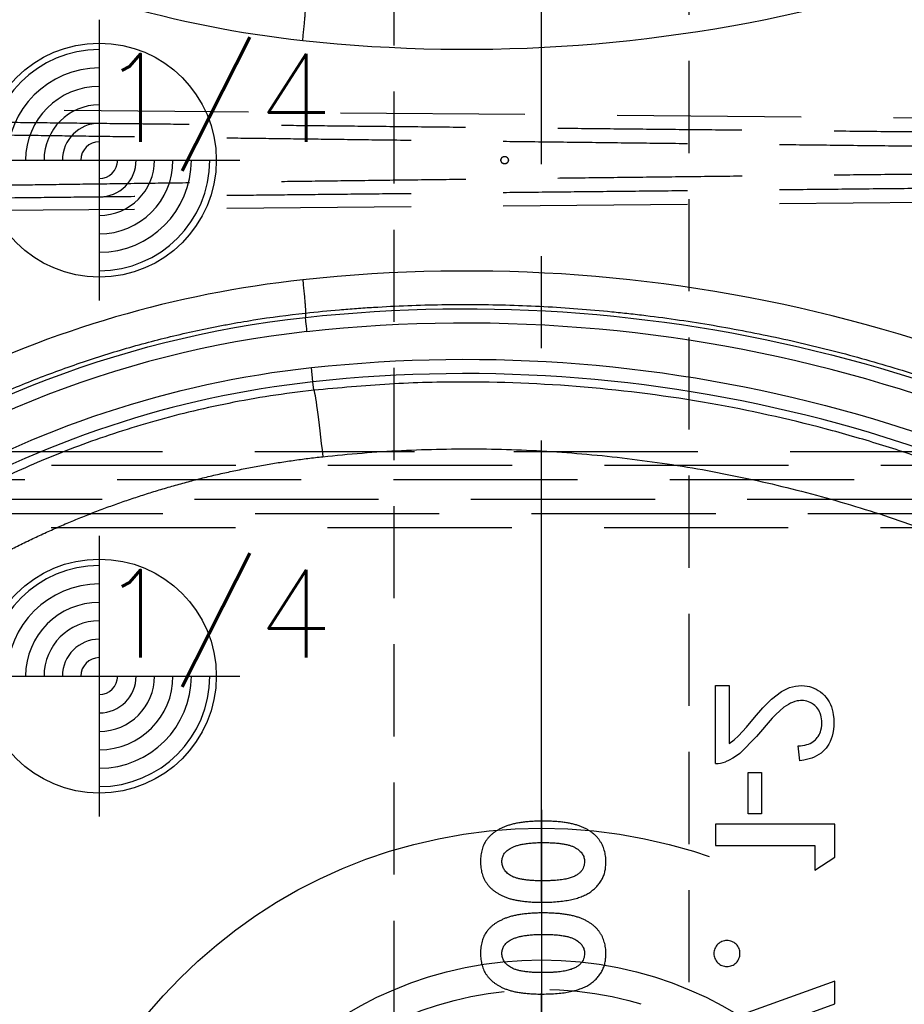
# Model space of a CAD drawing. Extents: x 2651 to 11825, y -3833 to 1075.
# Tile 390 of 656: x 4219 to 4243, y 665 to 691. Entities that reach past the tile are written whole.
import ezdxf

# ---------------------------------------------------------------- set-up
doc = ezdxf.new("R2010")
doc.units = 0
doc.header["$LTSCALE"] = 10
for name, pattern in [('CENTER', [2, 1.25, -0.25, 0.25, -0.25]), ('CNSCEN', [17, 15, -1, 0, -1]), ('CNSHID', [4, 3, -1]), ('DASHED', [0.75, 0.5, -0.25]), ('HIDDEN', [0.375, 0.25, -0.125])]:
    doc.linetypes.add(name, pattern=pattern)
doc.layers.get('0').update_dxf_attribs({"linetype": 'CONTINUOUS'})
doc.layers.get('Defpoints').update_dxf_attribs({"linetype": 'CONTINUOUS'})
for name, color, linetype in [('1', 7, 'CONTINUOUS'), ('CEN', 1, 'CENTER'), ('COOL', 150, 'HIDDEN'), ('DIM', 3, 'CONTINUOUS'), ('LAYER_108', 7, 'CONTINUOUS'), ('PIN', 3, 'CONTINUOUS'), ('WL1-HL', 4, 'CNSHID'), ('WOR1-CL', 1, 'CNSCEN')]:
    doc.layers.add(name, color=color, linetype=linetype)
doc.styles.get("Standard").update_dxf_attribs({"font": 'romans.shx'})
doc.dimstyles.new('MM& INCH5', dxfattribs={"dimtxt": 5, "dimasz": 2.5, "dimexe": 1, "dimexo": 0.5, "dimtad": 0, "dimrnd": 1.38778e-17, "dimzin": 9, "dimdsep": 46, "dimtxsty": 'Standard', "dimblk": 'CLOSED', "dimcen": 0, "dimclrd": 3, "dimclre": 3, "dimclrt": 3, "dimazin": 2, "dimtfac": 0.75, "dimtofl": 0, "dimtmove": 0, "dimatfit": 3, "dimfxl": 0, "dimtolj": 1, "dimarcsym": 0})

# ---------------------------------------------------------------- blocks, each defined once
blk = doc.blocks.new('DSD')
at = {"layer": '1', "color": 7, "linetype": 'Continuous'}
for p, q in [((478.967, 542.722), (476.666, 541.888)), ((476.666, 541.269), (479.905, 542.443)), ((476.666, 541.888), (476.666, 541.269))]:
    blk.add_line(p, q, dxfattribs=at)
at = {"layer": '1', "color": 6, "linetype": 'DASHED'}
for p, q in [((499.898, 528.58), (462.919, 528.58)), ((501.545, 528.191), (468.644, 528.191)), ((468.644, 527.673), (501.545, 527.673)), ((462.919, 527.284), (499.898, 527.284)), ((500.665, 520.364), (462.577, 520.032)), ((462.577, 517.956), (500.665, 517.624))]:
    blk.add_line(p, q, dxfattribs=at)
at = {"layer": '1', "color": 252, "linetype": 'Continuous'}
for p, q in [((490.803, 525.238), (490.828, 525.01)), ((490.828, 525.01), (490.87, 524.624))]:
    blk.add_line(p, q, dxfattribs=at)
at = {"layer": '1', "color": 110, "linetype": 'Continuous'}
for centre, radius, start, end in [((487.959, 551.472), 27.988, 276.2148, 338.982), ((486.693, 563.151), 39.735, 230.6179, 276.2068)]:
    blk.add_arc(centre, radius, start, end, dxfattribs=at)
at = {"layer": '1', "color": 252, "linetype": 'Continuous', "extrusion": (0, 0, -1)}
for centre, radius, start, end in [((-487.959, 551.472), 28.376, 202.1388, 263.7853), ((-486.693, 563.151), 38.753, 263.8121, 306.7396), ((-486.693, 563.151), 40.124, 263.7932, 306.1972), ((-487.959, 551.472), 27.006, 239.4774, 263.8121), ((-486.693, 474.837), 40.124, 53.8028, 96.2068)]:
    blk.add_arc(centre, radius, start, end, dxfattribs=at)
at = {"layer": '1', "color": 252, "linetype": 'Continuous'}
for centre, radius, start, end in [((486.693, 563.151), 38.365, 233.2604, 276.1879), ((487.959, 551.472), 26.617, 276.1879, 300.5226)]:
    blk.add_arc(centre, radius, start, end, dxfattribs=at)
for centre, major_axis, start_param, end_param in [((486.674, 563.151), (-41.149, 0), 0.952596, 1.678692), ((487.939, 551.472), (-29.401, 0), 1.678696, 2.031295), ((486.674, 474.837), (-41.149, 0), 4.604494, 5.330589)]:
    blk.add_ellipse(centre, major_axis=major_axis, ratio=1, start_param=start_param, end_param=end_param, dxfattribs=at)
at = {"layer": '1', "color": 252, "linetype": 'Continuous', "extrusion": (0, 0, -1)}
blk.add_ellipse((490.608, 527.041), major_axis=(-0.196, 1.803), ratio=0.026024, start_param=3.150322, end_param=4.715216, dxfattribs=at)
at = {"layer": '1', "color": 7, "linetype": 'Continuous'}
blk.add_ellipse((487.939, 486.516), major_axis=(-29.401, 0), ratio=1, start_param=4.251891, end_param=4.60449, dxfattribs=at)
for points, knots in [([(484.61, 541.622), (484.539, 541.621), (484.4, 541.62), (484.2, 541.607), (484.015, 541.587), (483.845, 541.558), (483.69, 541.521), (483.552, 541.475), (483.427, 541.422), (483.353, 541.378), (483.317, 541.356)], [0, 0, 0, 0, 0.161071, 0.310789, 0.449904, 0.578376, 0.696617, 0.805987, 0.906562, 1, 1, 1, 1]), ([(486.281, 540.515), (486.28, 540.543), (486.279, 540.6), (486.272, 540.684), (486.258, 540.763), (486.24, 540.839), (486.216, 540.912), (486.187, 540.982), (486.152, 541.047), (486.112, 541.11), (486.067, 541.168), (486.016, 541.223), (485.96, 541.276), (485.897, 541.325), (485.83, 541.37), (485.757, 541.412), (485.679, 541.451), (485.594, 541.487), (485.502, 541.519), (485.402, 541.547), (485.292, 541.57), (485.173, 541.589), (485.046, 541.603), (484.909, 541.614), (484.763, 541.621), (484.662, 541.622), (484.61, 541.622)], [0, 0, 0, 0, 0.038217, 0.074867, 0.110158, 0.144454, 0.17808, 0.211171, 0.243687, 0.275872, 0.308376, 0.341263, 0.37515, 0.409655, 0.445157, 0.482073, 0.520576, 0.560554, 0.603108, 0.648689, 0.697948, 0.750768, 0.807309, 0.867656, 0.931861, 1, 1, 1, 1]), ([(483.317, 541.356), (483.282, 541.331), (483.213, 541.282), (483.123, 541.196), (483.047, 541.103), (482.984, 541.003), (482.935, 540.895), (482.901, 540.78), (482.881, 540.658), (482.878, 540.574), (482.876, 540.531)], [0, 0, 0, 0, 0.132314, 0.2587, 0.380912, 0.500535, 0.620923, 0.742376, 0.868281, 1, 1, 1, 1]), ([(483.458, 540.517), (483.459, 540.543), (483.461, 540.592), (483.481, 540.665), (483.512, 540.733), (483.55, 540.785), (483.585, 540.824), (483.618, 540.851), (483.654, 540.877), (483.695, 540.9), (483.741, 540.922), (483.79, 540.943), (483.845, 540.961), (483.904, 540.978), (483.969, 540.993), (484.041, 541.006), (484.12, 541.017), (484.205, 541.025), (484.298, 541.032), (484.398, 541.037), (484.505, 541.04), (484.579, 541.04), (484.617, 541.041)], [0, 0, 0, 0, 0.053834, 0.105543, 0.158054, 0.211987, 0.240207, 0.269794, 0.301343, 0.334608, 0.370284, 0.408089, 0.448681, 0.492069, 0.538664, 0.590371, 0.646388, 0.707195, 0.772947, 0.843643, 0.919308, 1, 1, 1, 1]), ([(484.617, 541.041), (484.666, 541.04), (484.761, 541.039), (484.897, 541.033), (485.021, 541.021), (485.133, 541.006), (485.233, 540.985), (485.322, 540.961), (485.399, 540.932), (485.465, 540.897), (485.52, 540.86), (485.568, 540.818), (485.609, 540.775), (485.642, 540.729), (485.668, 540.68), (485.686, 540.628), (485.697, 540.573), (485.699, 540.536), (485.7, 540.517)], [0, 0, 0, 0, 0.110734, 0.212341, 0.305502, 0.389835, 0.46669, 0.535262, 0.596763, 0.651066, 0.701036, 0.74786, 0.791833, 0.834284, 0.875334, 0.916035, 0.957652, 1, 1, 1, 1]), ([(479.592, 540.875), (479.569, 540.873), (479.522, 540.871), (479.456, 540.85), (479.395, 540.818), (479.342, 540.773), (479.297, 540.719), (479.264, 540.658), (479.244, 540.591), (479.242, 540.545), (479.241, 540.522)], [0, 0, 0, 0, 0.128226, 0.250531, 0.372639, 0.499833, 0.627179, 0.749842, 0.87294, 1, 1, 1, 1]), ([(479.946, 540.522), (479.945, 540.545), (479.943, 540.591), (479.923, 540.658), (479.889, 540.719), (479.844, 540.773), (479.79, 540.819), (479.729, 540.85), (479.662, 540.871), (479.616, 540.873), (479.592, 540.875)], [0, 0, 0, 0, 0.126678, 0.249735, 0.372031, 0.499739, 0.627447, 0.750221, 0.872159, 1, 1, 1, 1]), ([(479.241, 540.522), (479.242, 540.498), (479.244, 540.452), (479.263, 540.385), (479.297, 540.325), (479.342, 540.271), (479.395, 540.226), (479.456, 540.193), (479.522, 540.172), (479.569, 540.17), (479.592, 540.169)], [0, 0, 0, 0, 0.12712, 0.250277, 0.371969, 0.499375, 0.62663, 0.749351, 0.871713, 1, 1, 1, 1]), ([(479.592, 540.169), (479.616, 540.17), (479.662, 540.172), (479.729, 540.193), (479.79, 540.226), (479.844, 540.271), (479.889, 540.325), (479.923, 540.385), (479.943, 540.452), (479.945, 540.498), (479.946, 540.522)], [0, 0, 0, 0, 0.127902, 0.249898, 0.37328, 0.501049, 0.628817, 0.750146, 0.873261, 1, 1, 1, 1]), ([(482.876, 540.531), (482.877, 540.503), (482.878, 540.448), (482.886, 540.366), (482.9, 540.288), (482.919, 540.212), (482.943, 540.14), (482.973, 540.07), (483.009, 540.003), (483.05, 539.94), (483.096, 539.879), (483.149, 539.822), (483.207, 539.768), (483.271, 539.719), (483.341, 539.673), (483.416, 539.63), (483.497, 539.591), (483.584, 539.555), (483.679, 539.523), (483.782, 539.496), (483.893, 539.473), (484.014, 539.454), (484.143, 539.439), (484.281, 539.429), (484.428, 539.422), (484.528, 539.422), (484.58, 539.421)], [0, 0, 0, 0, 0.036635, 0.072034, 0.106626, 0.140306, 0.173619, 0.206426, 0.239067, 0.271883, 0.30484, 0.338529, 0.372616, 0.407548, 0.443719, 0.481312, 0.520113, 0.560913, 0.604025, 0.650075, 0.699572, 0.752363, 0.808789, 0.868954, 0.932675, 1, 1, 1, 1]), ([(484.58, 540.003), (484.529, 540.003), (484.431, 540.003), (484.29, 540.011), (484.161, 540.021), (484.044, 540.037), (483.94, 540.056), (483.849, 540.081), (483.769, 540.11), (483.701, 540.144), (483.644, 540.181), (483.594, 540.221), (483.552, 540.264), (483.517, 540.309), (483.49, 540.357), (483.471, 540.408), (483.46, 540.462), (483.458, 540.498), (483.458, 540.517)], [0, 0, 0, 0, 0.112115, 0.215802, 0.310203, 0.395993, 0.47341, 0.542778, 0.604548, 0.659357, 0.708764, 0.755356, 0.798687, 0.840017, 0.880203, 0.919733, 0.959049, 1, 1, 1, 1]), ([(484.58, 539.421), (484.632, 539.422), (484.734, 539.422), (484.882, 539.429), (485.021, 539.44), (485.151, 539.454), (485.272, 539.474), (485.385, 539.497), (485.489, 539.524), (485.583, 539.557), (485.671, 539.593), (485.752, 539.632), (485.827, 539.674), (485.896, 539.718), (485.959, 539.767), (486.017, 539.817), (486.067, 539.871), (486.113, 539.928), (486.153, 539.988), (486.188, 540.052), (486.216, 540.12), (486.24, 540.191), (486.258, 540.267), (486.272, 540.346), (486.279, 540.429), (486.28, 540.486), (486.281, 540.515)], [0, 0, 0, 0, 0.068491, 0.133077, 0.193829, 0.251083, 0.304401, 0.354408, 0.401295, 0.444701, 0.485692, 0.524676, 0.562307, 0.597947, 0.632474, 0.665752, 0.697985, 0.729586, 0.760825, 0.792355, 0.824313, 0.857156, 0.890927, 0.92596, 0.962061, 1, 1, 1, 1]), ([(485.7, 540.517), (485.699, 540.499), (485.698, 540.463), (485.687, 540.411), (485.67, 540.362), (485.645, 540.316), (485.613, 540.272), (485.575, 540.232), (485.529, 540.195), (485.495, 540.173), (485.477, 540.162)], [0, 0, 0, 0, 0.124035, 0.242846, 0.360342, 0.479042, 0.599334, 0.725488, 0.858549, 1, 1, 1, 1]), ([(485.477, 540.162), (485.453, 540.149), (485.403, 540.122), (485.318, 540.09), (485.223, 540.063), (485.116, 540.04), (484.998, 540.024), (484.868, 540.011), (484.728, 540.004), (484.631, 540.003), (484.58, 540.003)], [0, 0, 0, 0, 0.088871, 0.186355, 0.294078, 0.412237, 0.541778, 0.682703, 0.835096, 1, 1, 1, 1]), ([(484.61, 539.131), (484.539, 539.13), (484.4, 539.129), (484.2, 539.116), (484.015, 539.096), (483.845, 539.066), (483.69, 539.03), (483.552, 538.984), (483.427, 538.931), (483.353, 538.886), (483.317, 538.865)], [0, 0, 0, 0, 0.161071, 0.310789, 0.449904, 0.578376, 0.696617, 0.805987, 0.906562, 1, 1, 1, 1]), ([(486.281, 538.023), (486.28, 538.052), (486.279, 538.109), (486.272, 538.192), (486.258, 538.272), (486.24, 538.348), (486.216, 538.421), (486.187, 538.491), (486.152, 538.556), (486.112, 538.618), (486.067, 538.677), (486.016, 538.732), (485.96, 538.785), (485.897, 538.833), (485.83, 538.879), (485.757, 538.921), (485.679, 538.96), (485.594, 538.996), (485.502, 539.028), (485.402, 539.056), (485.292, 539.079), (485.173, 539.098), (485.046, 539.112), (484.909, 539.123), (484.763, 539.13), (484.662, 539.13), (484.61, 539.131)], [0, 0, 0, 0, 0.038217, 0.074867, 0.110158, 0.144454, 0.17808, 0.211171, 0.243687, 0.275872, 0.308376, 0.341263, 0.37515, 0.409655, 0.445157, 0.482073, 0.520576, 0.560554, 0.603108, 0.648689, 0.697948, 0.750768, 0.807309, 0.867656, 0.931861, 1, 1, 1, 1]), ([(483.317, 538.865), (483.282, 538.84), (483.213, 538.79), (483.123, 538.704), (483.047, 538.612), (482.984, 538.511), (482.935, 538.404), (482.901, 538.289), (482.881, 538.167), (482.878, 538.083), (482.876, 538.04)], [0, 0, 0, 0, 0.132314, 0.2587, 0.380912, 0.500535, 0.620923, 0.742376, 0.868281, 1, 1, 1, 1]), ([(483.458, 538.026), (483.459, 538.051), (483.461, 538.101), (483.481, 538.174), (483.512, 538.242), (483.55, 538.294), (483.585, 538.333), (483.618, 538.36), (483.654, 538.386), (483.695, 538.409), (483.741, 538.431), (483.79, 538.452), (483.845, 538.47), (483.904, 538.487), (483.969, 538.502), (484.041, 538.515), (484.12, 538.526), (484.205, 538.534), (484.298, 538.541), (484.398, 538.546), (484.505, 538.548), (484.579, 538.549), (484.617, 538.549)], [0, 0, 0, 0, 0.053834, 0.105543, 0.158054, 0.211987, 0.240207, 0.269794, 0.301343, 0.334608, 0.370284, 0.408089, 0.448681, 0.492069, 0.538664, 0.590371, 0.646388, 0.707195, 0.772947, 0.843643, 0.919308, 1, 1, 1, 1]), ([(484.617, 538.549), (484.666, 538.549), (484.761, 538.548), (484.897, 538.542), (485.021, 538.53), (485.133, 538.515), (485.233, 538.494), (485.322, 538.47), (485.399, 538.441), (485.465, 538.406), (485.52, 538.368), (485.568, 538.327), (485.609, 538.284), (485.642, 538.238), (485.668, 538.189), (485.686, 538.137), (485.697, 538.082), (485.699, 538.045), (485.7, 538.026)], [0, 0, 0, 0, 0.110734, 0.212341, 0.305502, 0.389835, 0.46669, 0.535262, 0.596763, 0.651066, 0.701036, 0.74786, 0.791833, 0.834284, 0.875334, 0.916035, 0.957652, 1, 1, 1, 1]), ([(482.876, 538.04), (482.877, 538.012), (482.878, 537.957), (482.886, 537.875), (482.9, 537.797), (482.919, 537.721), (482.943, 537.648), (482.973, 537.579), (483.009, 537.512), (483.05, 537.449), (483.096, 537.388), (483.149, 537.331), (483.207, 537.277), (483.271, 537.228), (483.341, 537.182), (483.416, 537.139), (483.497, 537.1), (483.584, 537.064), (483.679, 537.032), (483.782, 537.005), (483.893, 536.982), (484.014, 536.963), (484.143, 536.948), (484.281, 536.938), (484.428, 536.931), (484.528, 536.931), (484.58, 536.93)], [0, 0, 0, 0, 0.036635, 0.072034, 0.106626, 0.140306, 0.173619, 0.206426, 0.239067, 0.271883, 0.30484, 0.338529, 0.372616, 0.407548, 0.443719, 0.481312, 0.520113, 0.560913, 0.604025, 0.650075, 0.699572, 0.752363, 0.808789, 0.868954, 0.932675, 1, 1, 1, 1]), ([(484.58, 537.511), (484.529, 537.512), (484.431, 537.512), (484.29, 537.52), (484.161, 537.53), (484.044, 537.546), (483.94, 537.565), (483.849, 537.59), (483.769, 537.618), (483.701, 537.652), (483.644, 537.69), (483.594, 537.73), (483.552, 537.773), (483.517, 537.818), (483.49, 537.866), (483.471, 537.917), (483.46, 537.971), (483.458, 538.007), (483.458, 538.026)], [0, 0, 0, 0, 0.112115, 0.215802, 0.310203, 0.395993, 0.47341, 0.542778, 0.604548, 0.659357, 0.708764, 0.755356, 0.798687, 0.840017, 0.880203, 0.919733, 0.959049, 1, 1, 1, 1]), ([(484.58, 536.93), (484.632, 536.931), (484.734, 536.931), (484.882, 536.938), (485.021, 536.949), (485.151, 536.963), (485.272, 536.983), (485.385, 537.006), (485.489, 537.033), (485.583, 537.066), (485.671, 537.102), (485.752, 537.141), (485.827, 537.183), (485.896, 537.227), (485.959, 537.275), (486.017, 537.326), (486.067, 537.38), (486.113, 537.437), (486.153, 537.497), (486.188, 537.561), (486.216, 537.629), (486.24, 537.7), (486.258, 537.776), (486.272, 537.855), (486.279, 537.938), (486.28, 537.994), (486.281, 538.023)], [0, 0, 0, 0, 0.068491, 0.133077, 0.193829, 0.251083, 0.304401, 0.354408, 0.401295, 0.444701, 0.485692, 0.524676, 0.562307, 0.597947, 0.632474, 0.665752, 0.697985, 0.729586, 0.760825, 0.792355, 0.824313, 0.857156, 0.890927, 0.92596, 0.962061, 1, 1, 1, 1]), ([(485.7, 538.026), (485.699, 538.008), (485.698, 537.972), (485.687, 537.92), (485.67, 537.871), (485.645, 537.825), (485.613, 537.781), (485.575, 537.741), (485.529, 537.704), (485.495, 537.682), (485.477, 537.671)], [0, 0, 0, 0, 0.124035, 0.242846, 0.360342, 0.479042, 0.599334, 0.725488, 0.858549, 1, 1, 1, 1]), ([(485.477, 537.671), (485.453, 537.658), (485.403, 537.631), (485.318, 537.599), (485.223, 537.572), (485.116, 537.549), (484.998, 537.533), (484.868, 537.52), (484.728, 537.513), (484.631, 537.512), (484.58, 537.511)], [0, 0, 0, 0, 0.088871, 0.186355, 0.294078, 0.412237, 0.541778, 0.682703, 0.835096, 1, 1, 1, 1]), ([(491.031, 523.143), (490.723, 523.11), (490.262, 523.065), (489.722, 523.022), (489.491, 523.006), (489.337, 522.996), (489.259, 522.991), (488.565, 522.948), (487.331, 522.9), (485.483, 522.913), (484.252, 522.979), (483.33, 523.049), (482.869, 523.09), (482.331, 523.146), (482.101, 523.172), (481.947, 523.19), (481.87, 523.2), (481.18, 523.284), (479.961, 523.463), (478.157, 523.812), (476.376, 524.241), (474.619, 524.75), (472.886, 525.339), (471.176, 526.008), (470.052, 526.508), (469.354, 526.838), (469.215, 526.905), (469.007, 527.006), (468.937, 527.04), (468.799, 527.109), (468.453, 527.281), (468.11, 527.458), (467.292, 527.892), (466.216, 528.495), (464.646, 529.472), (463.628, 530.172), (463.127, 530.534)], [0, 0, 0, 0, 0.03125, 0.046875, 0.054688, 0.054688, 0.0625, 0.0625, 0.125, 0.1875, 0.25, 0.25, 0.28125, 0.296875, 0.304688, 0.304688, 0.3125, 0.3125, 0.375, 0.4375, 0.5, 0.5625, 0.625, 0.6875, 0.75, 0.75, 0.765625, 0.765625, 0.773438, 0.773438, 0.78125, 0.8125, 0.8125, 0.875, 0.9375, 1, 1, 1, 1]), ([(501.742, 526.531), (501.328, 526.302), (500.909, 526.084), (500.378, 525.824), (500.271, 525.773), (500.111, 525.697), (500.057, 525.672), (499.95, 525.622), (499.682, 525.498), (499.413, 525.378), (498.764, 525.1), (497.89, 524.751), (496.56, 524.293), (495.207, 523.902), (494.291, 523.685), (493.715, 523.564), (493.541, 523.528), (493.367, 523.495), (493.251, 523.472), (493.193, 523.462), (492.902, 523.408), (492.67, 523.368), (491.969, 523.257), (491.501, 523.194), (491.031, 523.143)], [0, 0, 0, 0, 0.125, 0.125, 0.15625, 0.15625, 0.171875, 0.171875, 0.1875, 0.25, 0.25, 0.375, 0.5, 0.625, 0.75, 0.75, 0.78125, 0.796875, 0.796875, 0.8125, 0.8125, 0.875, 0.875, 1, 1, 1, 1])]:
    blk.add_open_spline(points, degree=3, knots=knots, dxfattribs=at)
at = {"layer": '1', "color": 252, "linetype": 'Continuous'}
for points, weights, degree in [([(490.56, 527.041), (481.685, 526.077), (473.041, 528.306), (465.739, 533.443)], [1, 0.957116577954, 0.957116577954, 1], 3), ([(499.831, 529.985), (496.958, 528.39), (493.826, 527.396), (490.56, 527.041)], [1, 0.98681524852, 0.98681524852, 1], 3), ([(491.105, 522.242), (491.008, 523.137), (491.031, 523.143)], [1, 0.709642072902, 1], 2), ([(491.105, 515.746), (491.008, 514.851), (491.031, 514.845)], [1, 0.709642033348, 1], 2)]:
    blk.add_rational_spline(points, weights, degree=degree, dxfattribs=at)
for points, knots in [([(464.023, 532.479), (464.378, 532.222), (465.095, 531.703), (466.214, 530.966), (467.376, 530.255), (468.583, 529.575), (469.835, 528.93), (471.131, 528.321), (472.47, 527.753), (473.851, 527.229), (475.274, 526.752), (477.26, 526.172), (481.032, 525.318), (485.084, 524.958), (488.752, 525.048), (490.12, 525.175), (490.803, 525.238)], [0, 0, 0, 0, 0.046368, 0.093547, 0.141537, 0.190338, 0.23995, 0.290372, 0.341606, 0.393651, 0.446506, 0.500173, 0.612317, 0.8549, 0.92745, 1, 1, 1, 1]), ([(490.803, 525.238), (491.196, 525.286), (491.969, 525.38), (493.103, 525.584), (494.191, 525.824), (495.234, 526.101), (496.23, 526.409), (497.179, 526.743), (498.082, 527.099), (498.938, 527.473), (499.748, 527.862), (500.513, 528.258), (501.002, 528.537), (501.241, 528.674)], [0, 0, 0, 0, 0.107215, 0.211168, 0.31186, 0.409292, 0.503461, 0.59437, 0.682018, 0.766405, 0.847531, 0.925396, 1, 1, 1, 1]), ([(490.989, 523.649), (491, 523.548), (491.011, 523.448), (491.026, 523.305), (491.03, 523.265), (491.031, 523.26)], [0, 0, 0, 0, 0.5, 0.5, 1, 1, 1, 1])]:
    blk.add_open_spline(points, degree=3, knots=knots, dxfattribs=at)
at = {"layer": '1', "color": 6, "linetype": 'DASHED'}
for points in [[(462.929, 528.968), (499.908, 528.968)], [(485.379, 526.896), (462.929, 526.896)], [(499.908, 526.896), (488.074, 526.896)]]:
    blk.add_open_spline(points, degree=1, dxfattribs=at)
at = {"layer": '1', "color": 252, "linetype": 'Continuous'}
blk.add_open_spline([(491.031, 523.143), (491.031, 523.183), (491.031, 523.223), (491.031, 523.263)], degree=3, dxfattribs=at)
at = {"layer": '1', "color": 6, "linetype": 'DASHED'}
for points in [[(500.663, 520.032), (489.514, 519.905), (477.159, 519.779), (464.185, 519.659)], [(464.183, 519.273), (477.159, 519.399), (489.514, 519.544), (500.665, 519.7)], [(500.665, 518.288), (489.514, 518.444), (477.159, 518.589), (464.183, 518.715)], [(464.185, 518.328), (477.159, 518.209), (489.514, 518.083), (500.663, 517.956)]]:
    blk.add_rational_spline(points, [1, 0.984198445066, 0.984198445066, 1], degree=3, dxfattribs=at)
at = {"layer": 'CEN'}
blk.add_circle((485.625, 518.994), 0.102, dxfattribs=at)
blk = doc.blocks.new('*D116')
at = {"layer": 'Defpoints', "color": 0}
for p in [(4278.684, 927.642), (4278.684, 906.842), (4171.684, 387.642)]:
    blk.add_point(p, dxfattribs=at)
at = {"layer": 'DIM', "color": 3, "lineweight": -2}
blk.add_line((4278.684, 907.342), (4278.684, 927.642), dxfattribs=at)
at = {"layer": 'DIM', "color": 3, "insert": (4278.684, 950.648), "char_height": 5, "attachment_point": 5, "rotation": 90}
blk.add_mtext('\\A1;107 [4.213]', dxfattribs=at)
blk = doc.blocks.new('_Closed')
at = {"color": 0, "linetype": 'ByBlock', "lineweight": -2}
for p, q in [((-1, 0.167), (0, 0)), ((-1, 0.167), (-1, -0.167)), ((0, 0), (-1, -0.167)), ((0, 0), (-1, 0))]:
    blk.add_line(p, q, dxfattribs=at)
blk = doc.blocks.new('*D117')
at = {"layer": 'Defpoints', "color": 0}
for p in [(4291.684, 927.642), (4291.684, 912.642), (4171.684, 387.642)]:
    blk.add_point(p, dxfattribs=at)
at = {"layer": 'DIM', "color": 3, "lineweight": -2}
blk.add_line((4291.684, 913.142), (4291.684, 927.642), dxfattribs=at)
at = {"layer": 'DIM', "color": 3, "insert": (4291.684, 950.648), "char_height": 5, "attachment_point": 5, "rotation": 90}
blk.add_mtext('\\A1;120 [4.724]', dxfattribs=at)
blk = doc.blocks.new('*D118')
at = {"layer": 'Defpoints', "color": 0}
for p in [(4368.684, 927.642), (4368.684, 892.822), (4171.684, 387.642)]:
    blk.add_point(p, dxfattribs=at)
at = {"layer": 'DIM', "color": 3, "lineweight": -2}
blk.add_line((4368.684, 893.322), (4368.684, 927.642), dxfattribs=at)
at = {"layer": 'DIM', "color": 3, "insert": (4368.684, 950.648), "char_height": 5, "attachment_point": 5, "rotation": 90}
blk.add_mtext('\\A1;197 [7.756]', dxfattribs=at)
blk = doc.blocks.new('*D119')
at = {"layer": 'Defpoints', "color": 0}
for p in [(4376.684, 927.642), (4371.684, 807.17), (4171.684, 387.642)]:
    blk.add_point(p, dxfattribs=at)
at = {"layer": 'DIM', "color": 3, "lineweight": -2}
for p, q in [((4376.684, 922.642), (4376.684, 927.642)), ((4371.684, 917.642), (4376.684, 922.642)), ((4371.684, 807.67), (4371.684, 917.642))]:
    blk.add_line(p, q, dxfattribs=at)
at = {"layer": 'DIM', "color": 3, "insert": (4376.684, 951.005), "char_height": 5, "attachment_point": 5, "rotation": 90}
blk.add_mtext('\\A1;200 [7.874]', dxfattribs=at)
blk = doc.blocks.new('*D120')
at = {"layer": 'Defpoints', "color": 0}
for p in [(4411.684, 927.642), (4411.684, 912.642), (4171.684, 387.642)]:
    blk.add_point(p, dxfattribs=at)
at = {"layer": 'DIM', "color": 3, "lineweight": -2}
blk.add_line((4411.684, 913.142), (4411.684, 927.642), dxfattribs=at)
at = {"layer": 'DIM', "color": 3, "insert": (4411.684, 951.005), "char_height": 5, "attachment_point": 5, "rotation": 90}
blk.add_mtext('\\A1;240 [9.449]', dxfattribs=at)
blk = doc.blocks.new('*D121')
at = {"layer": 'Defpoints', "color": 0}
for p in [(4446.684, 927.642), (4446.684, 910.642), (4171.684, 387.642)]:
    blk.add_point(p, dxfattribs=at)
at = {"layer": 'DIM', "color": 3, "lineweight": -2}
blk.add_line((4446.684, 911.142), (4446.684, 927.642), dxfattribs=at)
at = {"layer": 'DIM', "color": 3, "insert": (4446.684, 953.386), "char_height": 5, "attachment_point": 5, "rotation": 90}
blk.add_mtext('\\A1;275 [10.827]', dxfattribs=at)
blk = doc.blocks.new('*D158')
at = {"layer": 'Defpoints', "color": 0}
for p in [(4247.884, 927.642), (4247.884, 766.102), (4171.684, 387.642)]:
    blk.add_point(p, dxfattribs=at)
at = {"layer": 'DIM', "color": 3, "lineweight": -2}
blk.add_line((4247.884, 766.602), (4247.884, 927.642), dxfattribs=at)
at = {"layer": 'DIM', "color": 3, "insert": (4247.884, 943.862), "char_height": 5, "attachment_point": 5, "rotation": 90}
blk.add_mtext('\\A1;76.2 [3]', dxfattribs=at)
blk = doc.blocks.new('*D159')
at = {"layer": 'Defpoints', "color": 0}
for p in [(4239.884, 927.642), (4246.684, 860.062), (4171.684, 387.642)]:
    blk.add_point(p, dxfattribs=at)
at = {"layer": 'DIM', "color": 3, "lineweight": -2}
for p, q in [((4239.884, 922.642), (4239.884, 927.642)), ((4246.684, 917.642), (4239.884, 922.642)), ((4246.684, 860.562), (4246.684, 917.642))]:
    blk.add_line(p, q, dxfattribs=at)
at = {"layer": 'DIM', "color": 3, "insert": (4239.884, 948.624), "char_height": 5, "attachment_point": 5, "rotation": 90}
blk.add_mtext('\\A1;75 [2.953]', dxfattribs=at)
blk = doc.blocks.new('*D160')
at = {"layer": 'Defpoints', "color": 0}
for p in [(4381.212, 797.642), (4473.321, 797.642), (4171.684, 387.642)]:
    blk.add_point(p, dxfattribs=at)
at = {"layer": 'DIM', "color": 3, "lineweight": -2}
blk.add_line((4381.712, 797.642), (4473.321, 797.642), dxfattribs=at)
at = {"layer": 'DIM', "color": 3, "insert": (4499.065, 797.642), "char_height": 5, "attachment_point": 5}
blk.add_mtext('\\A1;410 [16.142]', dxfattribs=at)
blk = doc.blocks.new('*D161')
at = {"layer": 'Defpoints', "color": 0}
for p in [(4274.104, 832.642), (4473.321, 832.642), (4171.684, 387.642)]:
    blk.add_point(p, dxfattribs=at)
at = {"layer": 'DIM', "color": 3, "lineweight": -2}
blk.add_line((4274.604, 832.642), (4473.321, 832.642), dxfattribs=at)
at = {"layer": 'DIM', "color": 3, "insert": (4496.684, 832.642), "char_height": 5, "attachment_point": 5}
blk.add_mtext('\\A1;445 [17.52]', dxfattribs=at)
blk = doc.blocks.new('*D162')
at = {"layer": 'Defpoints', "color": 0}
for p in [(4271.924, 879.642), (4485.526, 879.642), (4171.684, 387.642)]:
    blk.add_point(p, dxfattribs=at)
at = {"layer": 'DIM', "color": 3, "lineweight": -2}
blk.add_line((4272.424, 879.642), (4485.526, 879.642), dxfattribs=at)
at = {"layer": 'DIM', "color": 3, "insert": (4508.889, 879.642), "char_height": 5, "attachment_point": 5}
blk.add_mtext('\\A1;492 [19.37]', dxfattribs=at)
blk = doc.blocks.new('*D163')
at = {"layer": 'Defpoints', "color": 0}
for p in [(4285.884, 899.642), (4485.526, 899.642), (4171.684, 387.642)]:
    blk.add_point(p, dxfattribs=at)
at = {"layer": 'DIM', "color": 3, "lineweight": -2}
blk.add_line((4286.384, 899.642), (4485.526, 899.642), dxfattribs=at)
at = {"layer": 'DIM', "color": 3, "insert": (4511.27, 899.642), "char_height": 5, "attachment_point": 5}
blk.add_mtext('\\A1;512 [20.157]', dxfattribs=at)
blk = doc.blocks.new('*D164')
at = {"layer": 'Defpoints', "color": 0}
for p in [(4266.934, 743.242), (4473.321, 743.242), (4171.684, 387.642)]:
    blk.add_point(p, dxfattribs=at)
at = {"layer": 'DIM', "color": 3, "lineweight": -2}
blk.add_line((4267.434, 743.242), (4473.321, 743.242), dxfattribs=at)
at = {"layer": 'DIM', "color": 3, "insert": (4494.303, 743.242), "char_height": 5, "attachment_point": 5}
blk.add_mtext('\\A1;355.6 [14]', dxfattribs=at)
blk = doc.blocks.new('*D165')
at = {"layer": 'Defpoints', "color": 0}
for p in [(4446.684, 762.642), (4473.321, 762.642), (4171.684, 387.642)]:
    blk.add_point(p, dxfattribs=at)
at = {"layer": 'DIM', "color": 3, "lineweight": -2}
blk.add_line((4447.184, 762.642), (4473.321, 762.642), dxfattribs=at)
at = {"layer": 'DIM', "color": 3, "insert": (4499.065, 762.642), "char_height": 5, "attachment_point": 5}
blk.add_mtext('\\A1;375 [14.764]', dxfattribs=at)
blk = doc.blocks.new('*D166')
at = {"layer": 'Defpoints', "color": 0}
for p in [(4446.684, 719.642), (4473.321, 719.642), (4171.684, 387.642)]:
    blk.add_point(p, dxfattribs=at)
at = {"layer": 'DIM', "color": 3, "lineweight": -2}
blk.add_line((4447.184, 719.642), (4473.321, 719.642), dxfattribs=at)
at = {"layer": 'DIM', "color": 3, "insert": (4499.065, 719.642), "char_height": 5, "attachment_point": 5}
blk.add_mtext('\\A1;332 [13.071]', dxfattribs=at)
blk = doc.blocks.new('*D190')
at = {"layer": 'Defpoints', "color": 0}
for p in [(4401.864, 859.642), (4485.526, 859.642), (4171.684, 387.642)]:
    blk.add_point(p, dxfattribs=at)
at = {"layer": 'DIM', "color": 3, "lineweight": -2}
blk.add_line((4402.364, 859.642), (4485.526, 859.642), dxfattribs=at)
at = {"layer": 'DIM', "color": 3, "insert": (4511.27, 859.642), "char_height": 5, "attachment_point": 5}
blk.add_mtext('\\A1;472 [18.583]', dxfattribs=at)
blk = doc.blocks.new('117')
at = {"layer": 'WL1-HL'}
for radius in [13.87, 10.3]:
    blk.add_circle((254.95, 1693.104), radius, dxfattribs=at)
at = {"layer": 'WOR1-CL'}
blk.add_line((254.95, 1707.474), (254.95, 1678.734), dxfattribs=at)
blk = doc.blocks.new('A$C257357D5')
at = {"layer": 'COOL', "color": 1, "linetype": 'CENTER'}
blk.add_line((61, -60.106), (61, 35), dxfattribs=at)
at = {"layer": 'COOL'}
blk.add_lwpolyline([(57, -49.388), (57, 32.691), (61, 35), (65, 32.691), (65, -49.388)], dxfattribs=at)
blk.add_circle((61, -32), 9.5, dxfattribs=at)
blk.add_blockref('117', (-193.95, -1725.104), dxfattribs=at)
blk = doc.blocks.new('*U6', base_point=(965.4695, 1808.9548))
blk.add_circle((965.4695, 1808.9548), 0.5)
for radius, start, end in [(0.4724, 90, 180), (0.3937, 90, 180), (0.315, 90, 180), (0.2362, 90, 180), (0.1575, 90, 180), (0.0787, 90, 180), (0.0787, 270, 0), (0.1575, 270, 0), (0.2362, 270, 0), (0.315, 270, 0), (0.3937, 270, 0), (0.4724, 270, 0)]:
    blk.add_arc((965.4695, 1808.9548), radius, start, end)
at = {"layer": 'PIN'}
for p, q in [((965.4695, 1809.5548), (965.4695, 1808.3548)), ((964.8695, 1808.9548), (966.0695, 1808.9548))]:
    blk.add_line(p, q, dxfattribs=at)

msp = doc.modelspace()

# ---------------------------------------------------------------- linework, layer by layer
at = {"layer": 'CEN'}
msp.add_circle((4231.684, 687.642), 0.1, dxfattribs=at)
at = {"layer": 'LAYER_108', "color": 0, "linetype": 'Continuous'}
for p, q in [((4237.404, 671.271), (4237.404, 673.386)), ((4237.404, 673.386), (4237.781, 673.386)), ((4237.781, 673.386), (4237.781, 671.817)), ((4239.691, 671.345), (4239.65, 671.749)), ((4238.291, 671.03), (4238.652, 671.03)), ((4238.291, 669.902), (4238.291, 671.03)), ((4238.652, 671.03), (4238.652, 669.902)), ((4238.652, 669.902), (4238.291, 669.902)), ((4237.404, 669.623), (4237.404, 669.041)), ((4240.643, 669.623), (4237.404, 669.623)), ((4240.643, 668.724), (4240.643, 669.623)), ((4237.404, 669.041), (4240.103, 669.041)), ((4240.103, 669.041), (4240.103, 668.377)), ((4240.103, 668.377), (4240.643, 668.724))]:
    msp.add_line(p, q, dxfattribs=at)
for points in [[(4237.781, 671.817, 0), (4237.911, 671.91, 0), (4238.029, 672.018, 0), (4238.14, 672.137, 0), (4238.245, 672.258, 0), (4238.464, 672.519, 0), (4238.688, 672.778, 0), (4238.927, 673.018, 0), (4239.196, 673.222, 0), (4239.267, 673.263, 0), (4239.341, 673.299, 0), (4239.418, 673.329, 0), (4239.496, 673.353, 0), (4239.577, 673.369, 0), (4239.659, 673.379, 0), (4239.742, 673.382, 0), (4239.824, 673.378, 0), (4239.889, 673.369, 0), (4239.952, 673.356, 0), (4240.015, 673.338, 0), (4240.076, 673.315, 0), (4240.135, 673.287, 0), (4240.196, 673.252, 0), (4240.254, 673.211, 0), (4240.309, 673.165, 0), (4240.359, 673.116, 0), (4240.408, 673.061, 0), (4240.451, 673.001, 0), (4240.49, 672.939, 0), (4240.523, 672.873, 0), (4240.55, 672.806, 0), (4240.572, 672.737, 0), (4240.59, 672.666, 0), (4240.602, 672.594, 0), (4240.614, 672.494, 0), (4240.618, 672.393, 0), (4240.616, 672.292, 0), (4240.606, 672.191, 0), (4240.589, 672.092, 0), (4240.57, 672.014, 0), (4240.545, 671.938, 0), (4240.515, 671.864, 0), (4240.478, 671.794, 0), (4240.444, 671.739, 0), (4240.406, 671.687, 0), (4240.363, 671.638, 0), (4240.318, 671.593, 0), (4240.269, 671.551, 0), (4240.211, 671.51, 0), (4240.15, 671.474, 0), (4240.087, 671.443, 0), (4240.022, 671.416, 0), (4239.914, 671.383, 0), (4239.803, 671.36, 0), (4239.691, 671.345, 0)], [(4239.65, 671.749, 0), (4239.71, 671.751, 0), (4239.769, 671.757, 0), (4239.828, 671.767, 0), (4239.886, 671.782, 0), (4239.931, 671.798, 0), (4239.975, 671.817, 0), (4240.017, 671.84, 0), (4240.058, 671.867, 0), (4240.088, 671.89, 0), (4240.116, 671.916, 0), (4240.143, 671.944, 0), (4240.168, 671.974, 0), (4240.191, 672.005, 0), (4240.215, 672.044, 0), (4240.235, 672.086, 0), (4240.253, 672.129, 0), (4240.267, 672.173, 0), (4240.281, 672.235, 0), (4240.289, 672.298, 0), (4240.292, 672.362, 0), (4240.291, 672.425, 0), (4240.286, 672.479, 0), (4240.277, 672.533, 0), (4240.263, 672.585, 0), (4240.245, 672.636, 0), (4240.227, 672.676, 0), (4240.206, 672.714, 0), (4240.182, 672.751, 0), (4240.155, 672.785, 0), (4240.126, 672.818, 0), (4240.098, 672.844, 0), (4240.069, 672.868, 0), (4240.039, 672.89, 0), (4240.007, 672.91, 0), (4239.974, 672.928, 0), (4239.932, 672.945, 0), (4239.888, 672.959, 0), (4239.843, 672.969, 0), (4239.798, 672.975, 0), (4239.754, 672.978, 0), (4239.71, 672.978, 0), (4239.666, 672.974, 0), (4239.622, 672.966, 0), (4239.56, 672.951, 0), (4239.499, 672.929, 0), (4239.441, 672.903, 0), (4239.384, 672.873, 0), (4239.263, 672.794, 0), (4239.151, 672.703, 0), (4239.045, 672.603, 0), (4238.944, 672.499, 0), (4238.518, 672.004, 0), (4238.062, 671.542, 0), (4237.972, 671.475, 0), (4237.878, 671.414, 0), (4237.779, 671.361, 0), (4237.677, 671.317, 0)]]:
    msp.add_polyline3d(points, dxfattribs=at)
msp.add_arc((4237.429, 671.975), 0.704, 267.9845, 290.6318, dxfattribs=at)

# ---------------------------------------------------------------- block references
at = {"layer": 'DIM', "rotation": 180}
msp.add_blockref('DSD', (4717.309, 1206.636), dxfattribs=at)
at = {"layer": 'DIM'}
msp.add_blockref('A$C257357D5', (4171.684, 687.642), dxfattribs=at)
at = {"layer": 'PIN', "xscale": 6.35, "yscale": 6.35, "zscale": 6.35}
for p in [(4220.684, 687.642), (4220.684, 673.642)]:
    msp.add_blockref('*U6', p, dxfattribs=at)

# ---------------------------------------------------------------- texts
at = {"layer": 'PIN', "color": 4}
for p in [(4220.684, 688.142), (4220.684, 674.142)]:
    msp.add_text('1/4', height=2.3813, dxfattribs=at).set_placement(p)

# ---------------------------------------------------------------- dimensions: what is measured, and where the dimension line sits
at = {"layer": 'DIM'}
for feature_location, offset, dtype, picture, middle in [((4446.684, 910.642), (0, 17), 1, '*D121', (4446.684, 953.386)), ((4371.684, 807.17), (5, 120.472), 1, '*D119', (4376.684, 951.005)), ((4411.684, 912.642), (0, 15), 1, '*D120', (4411.684, 951.005)), ((4278.684, 906.842), (0, 20.8), 1, '*D116', (4278.684, 950.648)), ((4291.684, 912.642), (0, 15), 1, '*D117', (4291.684, 950.648)), ((4368.684, 892.822), (0, 34.82), 1, '*D118', (4368.684, 950.648)), ((4246.684, 860.062), (-6.8, 67.58), 1, '*D159', (4239.884, 948.624)), ((4247.884, 766.102), (0, 161.54), 1, '*D158', (4247.884, 943.862)), ((4285.884, 899.642), (199.642, 0), 0, '*D163', (4511.27, 899.642)), ((4271.924, 879.642), (213.602, 0), 0, '*D162', (4508.889, 879.642)), ((4401.864, 859.642), (83.662, 0), 0, '*D190', (4511.27, 859.642)), ((4274.104, 832.642), (199.217, 0), 0, '*D161', (4496.684, 832.642)), ((4381.212, 797.642), (92.109, 0), 0, '*D160', (4499.065, 797.642)), ((4446.684, 762.642), (26.637, 0), 0, '*D165', (4499.065, 762.642)), ((4266.934, 743.242), (206.387, 0), 0, '*D164', (4494.303, 743.242)), ((4446.684, 719.642), (26.637, 0), 0, '*D166', (4499.065, 719.642))]:
    dim = msp.add_ordinate_dim(feature_location=feature_location, offset=offset, dtype=dtype, origin=(4171.684, 387.642), dimstyle='MM& INCH5', dxfattribs=at)
    dim.commit()
    dim.dimension.update_dxf_attribs({"geometry": picture, "text_midpoint": middle})

doc.saveas('drawing.dxf')
